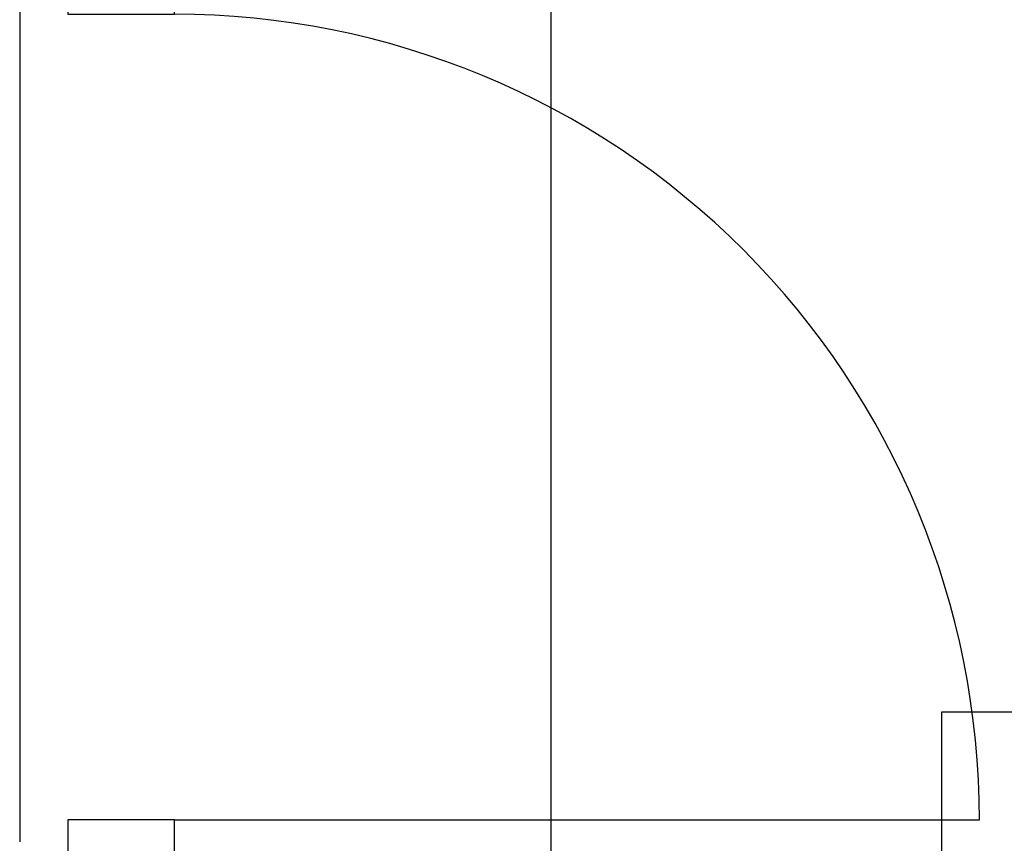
# Model space of a CAD drawing. Header units: millimetres. Extents: x 53645 to 137188, y 78097 to 135542.
# Tile 281 of 288: x 126677 to 127790, y 123820 to 124750. Entities that reach past the tile are written whole.
import ezdxf

# ---------------------------------------------------------------- set-up
doc = ezdxf.new("R2010")
doc.units = ezdxf.units.MM
doc.linetypes.add('CONTI', pattern=[0])
doc.linetypes.add('GOST2.303 5', pattern=[24, 20, -1.5, 1, -1.5])
doc.layers.add('axis_dim', color=40, linetype='CONTI')
doc.layers.add('mark', color=4, linetype='Continuous', lineweight=15)

# ---------------------------------------------------------------- blocks, each defined once
blk = doc.blocks.new('*U47')
at = {"color": 0, "linetype": 'ByBlock', "ltscale": 10}
blk.add_lwpolyline([(-960, 0), (-960, 910, -0.414214), (-50, 0)], format="xyb", dxfattribs=at)
at = {"color": 0}
for points in [[(-1010, 0), (-960, 0), (-960, -120.6), (-1010, -120.6)], [(-50, 0), (0, 0), (0, -120.6), (-50, -120.6)]]:
    blk.add_lwpolyline(points, close=True, dxfattribs=at)

msp = doc.modelspace()

# ---------------------------------------------------------------- linework, layer by layer
at = {"layer": 'axis_dim', "linetype": 'GOST2.303 5', "lineweight": 25, "ltscale": 100}
for points in [[(127277.7, 132206), (127277.7, 120177.4)], [(126677.3, 128221.4), (126677.3, 122821.4)]]:
    msp.add_lwpolyline(points, dxfattribs=at)
at = {"layer": 'mark', "linetype": 'Continuous', "lineweight": 25, "ltscale": 75}
msp.add_lwpolyline([(127719.8, 123968.4), (128647, 123968.4), (128647, 123645.9), (127719.8, 123645.9)], close=True, dxfattribs=at)

# ---------------------------------------------------------------- block references
at = {"color": 0, "xscale": -1, "rotation": 269.9999936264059}
msp.add_blockref('*U47', (126852.3, 124806.4), dxfattribs=at)

doc.saveas('drawing.dxf')
